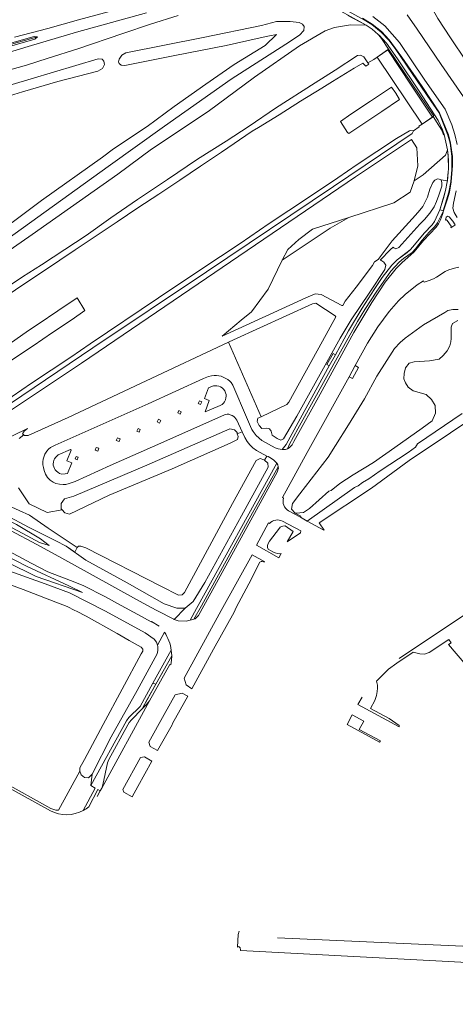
# Model space of a CAD drawing. Header units: metres. Extents: x 209813 to 223847, y 571801 to 587119.
# Tile 400 of 656: x 221076 to 221261, y 577635 to 578054. Entities that reach past the tile are written whole.
import ezdxf

# ---------------------------------------------------------------- set-up
doc = ezdxf.new("R2010")
doc.units = ezdxf.units.M
for name, color, linetype, lineweight in [('B-RO-GR-BEPLANTING_CULTUUR_HEESTERS-GV', 8, 'Continuous', 0), ('B-RO-GR-GRAS-GV', 8, 'Continuous', 0), ('B-RO-GR-GROENVOORZIENING-GV', 8, 'Continuous', 0), ('B-RO-GW-TALUD_KRUIN-G', 8, 'Continuous', 0), ('B-RO-OG-TERREIN_CULTUURSCHEIDING-GV', 8, 'Continuous', 0), ('B-RO-OG-WEG-GV', 8, 'Continuous', 0), ('B-RO-VH-ONVERHARD-GV', 8, 'Continuous', 0), ('B-RO-VH-VERHARDING_HALFVERHARDING_GRIND-GV', 8, 'Continuous', 0), ('B-RO-VH-VERHARDING_OPEN-GV', 8, 'Continuous', 0), ('B-RO-VH-VERHARDING_TEGEL-GV', 8, 'Continuous', 0)]:
    doc.layers.add(name, color=color, linetype=linetype, lineweight=lineweight)

msp = doc.modelspace()

# ---------------------------------------------------------------- linework, layer by layer
at = {"layer": 'B-RO-GR-BEPLANTING_CULTUUR_HEESTERS-GV', "flags": 128}
msp.add_lwpolyline([(221264.328, 577886.421), (221245.289, 577873.448), (221244.405, 577872.016), (221241.33, 577869.783), (221229.367, 577861.991), (221224.65, 577858.579), (221221.87, 577857.105), (221220.101, 577855.63), (221218.498, 577854.878), (221198.376, 577840.693), (221205.441, 577836.766), (221205.584, 577836.86), (221203.521, 577839.956), (221225.672, 577854.728), (221241.714, 577866.45), (221294.046, 577901.457)], dxfattribs=at)
at = {"layer": 'B-RO-GR-GRAS-GV', "flags": 128}
for points in [[(221083.845, 578046.368), (221082.326, 578046.524), (221051.888, 578037.97), (221023.199, 578030.43), (221014.859, 578028.266), (221006.432, 578026.559), (220999.446, 578024.63), (220988.377, 578022.335), (220980.241, 578020.49), (220971.945, 578018.145), (220962.533, 578015.606), (220947.569, 578010.964), (220939.553, 578008.44), (220930.932, 578005.304), (220922.575, 578002.287), (220923.054, 578001.62), (220931.045, 578004.542), (220939.707, 578007.628), (220947.774, 578010.342), (220962.673, 578014.905), (220972.107, 578017.662), (220980.331, 578019.918)], [(220923.416, 578001.116), (220931.258, 578004.038), (220939.925, 578007.059), (220947.96, 578009.666), (220962.696, 578014.29), (220972.154, 578017.105), (220980.363, 578019.35), (220988.6, 578021.405), (220999.546, 578023.757), (221006.763, 578025.245), (221015.059, 578026.859), (221023.753, 578029.103), (221052.043, 578036.63), (221082.685, 578045.394), (221083.845, 578046.368), (221052.015, 578037.462), (221023.483, 578029.816), (221014.988, 578027.617), (221006.631, 578025.887), (220999.551, 578024.228), (220988.528, 578021.922), (220980.331, 578019.918)], [(221187.812, 577951.537), (221181.797, 577939.153), (221174.744, 577929.528), (221170.392, 577926.062), (221162.206, 577919.167), (221197.771, 577935.59), (221201.81, 577937.174), (221204.325, 577936.893), (221213.092, 577932.212), (221213.513, 577932.321), (221214.609, 577934.087), (221219.289, 577939.991), (221226.233, 577949.272), (221227.086, 577950.756), (221228.526, 577951.772), (221234.595, 577959.719), (221244.435, 577970.654), (221246.329, 577972.718), (221247.557, 577974.354), (221249.536, 577978.309), (221250.56, 577981.752), (221251.845, 577984.45), (221252.667, 577985.509), (221253.739, 577986.068), (221254.54, 577986), (221255.312, 577985.581), (221257.997, 577985.178), (221258.355, 577988.861), (221258.366, 577989.388), (221258.412, 577989.885), (221258.326, 577996.058), (221258.081, 577998.373), (221257.245, 577996.173), (221247.759, 577987.748), (221243.893, 577985.17), (221242.229, 577980.476), (221235.271, 577975.886), (221216.172, 577969.585)], [(221032.174, 577849.737), (221041.903, 577850.028), (221050.114, 577849.344), (221057.378, 577848.014), (221070.512, 577843.17), (221079.981, 577838.122), (221091.623, 577832.245), (221095.953, 577830.01), (221099.632, 577827.431), (221100.71, 577829.464), (221088.318, 577837.669), (221080.361, 577843.257), (221071.589, 577847.192), (221062.511, 577850.755), (221052.913, 577852.572), (221044.012, 577853.772), (221029.873, 577852.939)], [(221068.63, 577730.157), (221089.473, 577718.568), (221091.641, 577717.803), (221092.661, 577717.803), (221101.759, 577734.398), (221101.838, 577735.884), (221103.797, 577739.446), (221111.765, 577754.209), (221127.849, 577784.222), (221128.563, 577785.476), (221128.593, 577786.227), (221127.873, 577787.109), (221122.69, 577789.913), (221117.694, 577792.898), (221104.406, 577800.27), (221100.322, 577802.398), (221099.695, 577802.641), (221096.439, 577804.333), (221091.556, 577806.286), (221077.704, 577811.566), (221067.174, 577815.478)]]:
    msp.add_lwpolyline(points, dxfattribs=at)
for points in [[(221187.812, 577951.537), (221208.153, 577965.077), (221216.172, 577969.585), (221200.645, 577964.698), (221194.849, 577960.334), (221190.158, 577956.073)], [(221178.869, 577885.026), (221189.805, 577890.135), (221190.593, 577891.126), (221204.867, 577917.054), (221210.522, 577927.493), (221210.233, 577927.91), (221202.146, 577933.32), (221200.716, 577933), (221167.093, 577917.726), (221164.965, 577916.728)], [(221088.737, 577830.236), (221085.006, 577833.129), (221074.91, 577839.222), (221067.279, 577842.876), (221059.539, 577845.536), (221046.46, 577848.304), (221034.98, 577848.656), (221033.023, 577848.554), (221034.209, 577846.904), (221035.419, 577847.001), (221041.698, 577846.894), (221050.109, 577845.938), (221058.714, 577843.772), (221068.191, 577840.287), (221077.527, 577835.363), (221084.677, 577831.566)], [(221102.924, 577810.288), (221097.176, 577813.236), (221079.442, 577821.311), (221065.549, 577828.519), (221055.563, 577832.259), (221046.456, 577834.303), (221043.18, 577834.417), (221045.766, 577830.817), (221049.773, 577830.091), (221059.308, 577827.562), (221070.845, 577823.235), (221083.164, 577817.088)]]:
    msp.add_lwpolyline(points, close=True, dxfattribs=at)
at = {"layer": 'B-RO-GR-GROENVOORZIENING-GV', "flags": 128}
for points in [[(221143.534, 578055.517), (221131.823, 578051.755), (221120.047, 578047.89), (221100.947, 578041.291), (221088.295, 578037.306), (221079.091, 578034.43), (221069.439, 578031.695), (221060.059, 578028.897), (221048.823, 578025.454), (221037.983, 578022.259), (221021.967, 578017.58), (221011.369, 578014.325), (221000.622, 578011.478), (220989.234, 578008.14), (220979.674, 578004.746), (220969.872, 578001.705), (220947.196, 577994.524), (220935.217, 577990.808), (220931.735, 577989.537)], [(221064.857, 578037.819), (221079.795, 578042.322), (221100.389, 578048.422), (221130.156, 578056.565)], [(221114.346, 578057.106), (221101.263, 578053.627), (221088.181, 578049.879), (221073.971, 578046.276)], [(221223.523, 578051.351), (221215.716, 578055.53)], [(221060.022, 577957.949), (221085.48, 577976.912), (221111.4, 577995.348), (221116.087, 577998.752), (221130.336, 578008.344), (221141.874, 578016.786), (221155.266, 578026.36), (221167.411, 578034.633), (221180.491, 578042.738), (221185.392, 578047.326), (221182.322, 578046.849), (221178.383, 578045.933), (221164.025, 578042.751), (221142.137, 578038.492), (221120.92, 578034.231), (221119.363, 578034.371), (221118.461, 578035.019), (221118.146, 578035.766), (221118.566, 578036.944), (221119.593, 578038.643), (221121.269, 578039.592), (221154.205, 578046.171), (221178.922, 578051.254), (221185.341, 578052.96), (221191.228, 578052.964), (221195.053, 578052.485), (221196.457, 578051.84), (221197.065, 578050.818), (221196.993, 578049.034), (221195.208, 578047.114), (221189.403, 578043.245), (221166.034, 578028.368), (221137.834, 578008.434), (221113.754, 577991.32), (221067.037, 577957.787)], [(221066.809, 577937.315), (221077.417, 577944.437), (221085.482, 577949.563), (221095.461, 577956.075), (221104.418, 577962.068), (221115.008, 577969.542), (221126.267, 577977.264), (221139.111, 577985.727), (221151.82, 577994.428), (221163.975, 578002.074), (221173.782, 578008.484), (221184.932, 578016.053), (221201.77, 578026.884), (221210.313, 578032.231), (221219.784, 578038.506), (221221.035, 578038.634), (221222.451, 578037.906), (221224.211, 578035.355), (221226.697, 578036.843), (221233.028, 578041.108), (221229.969, 578045.729), (221228.884, 578047.117), (221228.566, 578047.444), (221225.961, 578049.683), (221223.523, 578051.351), (221216.767, 578051.44), (221210.079, 578050.415), (221206.027, 578048.988), (221195.11, 578042.599), (221176.07, 578029.267), (221156.274, 578014.702), (221132.275, 577998.701), (221117.875, 577988.002), (221081.507, 577962.383), (221066.972, 577952.313)], [(221051.888, 578037.97), (221082.326, 578046.524), (221083.845, 578046.368), (221082.685, 578045.394), (221052.043, 578036.63)], [(221065.871, 577933.31), (221078.39, 577941.572), (221086.702, 577947.132), (221099.804, 577955.888), (221108.662, 577961.824), (221117.584, 577967.767), (221126.434, 577973.693), (221135.331, 577979.593), (221144.261, 577985.534), (221153.101, 577991.424), (221161.945, 577997.403), (221175.09, 578006.273), (221177.784, 578007.825), (221186.503, 578013.335), (221195.526, 578019.004), (221204.701, 578024.626), (221209.156, 578027.446), (221218.327, 578033.078), (221222.039, 578035.239), (221223.374, 578034.011), (221224.548, 578034.752), (221224.211, 578035.355)], [(221040.297, 577866.482), (221102.481, 577907.771), (221218.961, 577986.961), (221242.703, 578002.723), (221245.052, 577999.223), (221245.496, 577991.619), (221243.893, 577985.17), (221247.759, 577987.748), (221257.245, 577996.173), (221258.081, 577998.373), (221256.596, 578004.846), (221256.374, 578004.762), (221255.564, 578006.694), (221253.434, 578010.358), (221251.996, 578012.571), (221247.249, 578009.37), (221245.823, 578008.4), (221245.972, 578008.178), (221243.532, 578006.537), (221243.082, 578005.281), (221209.625, 577982.816), (221155.609, 577946.499), (221107.327, 577914.237), (221027.084, 577860.218)], [(221243.532, 578006.537), (221242.15, 578006.625), (221241.915, 578006.518), (221236.304, 578003.22), (221227.975, 577997.684), (221219.67, 577992.122), (221211.383, 577986.524), (221198.899, 577978.21), (221190.61, 577972.615), (221182.303, 577967.049), (221169.864, 577958.666), (221161.549, 577953.11), (221153.232, 577947.557), (221135.274, 577935.467), (221106.225, 577915.944), (221097.939, 577910.346), (221089.632, 577904.779), (221081.308, 577899.237), (221068.877, 577890.842), (221060.578, 577885.263), (221052.27, 577879.697), (221039.809, 577871.349), (221024.183, 577860.859)], [(221072.383, 577836.696), (221083.55, 577830.687), (221094.085, 577824.912), (221106.215, 577818.336), (221116.674, 577812.448), (221127.175, 577806.637), (221134.179, 577802.771), (221134.733, 577802.543), (221141.682, 577798.951), (221141.887, 577798.888), (221146.577, 577803.733), (221143.021, 577803.647), (221137.659, 577805.484), (221121.925, 577814.442), (221104.377, 577824.104), (221095.953, 577830.01), (221091.623, 577832.245), (221079.981, 577838.122), (221070.512, 577843.17)], [(221135.556, 577796.036), (221132.217, 577798.018), (221132.139, 577797.878), (221126.453, 577801.055), (221119.414, 577804.855), (221112.396, 577808.697), (221103.445, 577813.165), (221099.707, 577814.657), (221095.928, 577816.075), (221088.188, 577819.13), (221084.641, 577820.998), (221081.049, 577822.793), (221069.738, 577828.943), (221067.911, 577829.782), (221066.134, 577830.768), (221064.248, 577831.435), (221060.537, 577832.945), (221058.685, 577833.711), (221055.268, 577834.762), (221053.342, 577835.323), (221047.441, 577836.415), (221042.477, 577836.964), (221041.324, 577837.001), (221043.18, 577834.417)], [(221074.91, 577839.222), (221085.006, 577833.129), (221088.737, 577830.236), (221084.677, 577831.566), (221077.527, 577835.363), (221068.191, 577840.287)], [(221043.18, 577834.417), (221046.456, 577834.303), (221055.563, 577832.259), (221065.549, 577828.519), (221079.442, 577821.311), (221097.176, 577813.236), (221102.924, 577810.288), (221083.164, 577817.088), (221070.845, 577823.235), (221059.308, 577827.562), (221049.773, 577830.091), (221045.766, 577830.817), (221050.355, 577824.429), (221060.934, 577822.87), (221071.655, 577819.575), (221087.038, 577814.053), (221097.403, 577810.222), (221112.634, 577802.354), (221129.517, 577793.162), (221133.321, 577790.548), (221134.327, 577789.166), (221134.726, 577787.969), (221137.708, 577793.47)]]:
    msp.add_lwpolyline(points, dxfattribs=at)
for points in [[(221029.579, 578012.686), (221031.458, 578013.863), (221081.145, 578028.529), (221109.626, 578037.085), (221111.211, 578036.939), (221112.051, 578036.074), (221112.25, 578034.65), (221111.458, 578032.968), (221109.455, 578031.849), (221092.482, 578027.39), (221077.423, 578023.102), (221062.569, 578018.514), (221049.411, 578014.685), (221040.721, 578011.697), (221032.736, 578008.379), (221030.83, 578008.058), (221029.508, 578008.736), (221028.976, 578009.818), (221028.768, 578011.162)], [(221237.668, 578019.799), (221236.035, 578022.52), (221234.282, 578024.98), (221225.303, 578019.074), (221216.998, 578013.507), (221212.497, 578010.419), (221215.533, 578005.744), (221216.159, 578005.268), (221230.121, 578014.711)], [(221016.607, 577871.404), (221027.881, 577878.995), (221036.237, 577884.488), (221044.512, 577890.103), (221056.974, 577898.451), (221065.288, 577904.008), (221073.57, 577909.613), (221081.88, 577915.176), (221090.167, 577920.773), (221098.483, 577926.326), (221103.931, 577930.115), (221100.712, 577935.519), (221092.401, 577929.985), (221084.143, 577924.346), (221079.905, 577921.688), (221071.742, 577915.907), (221063.436, 577910.337), (221055.081, 577904.841), (221046.842, 577899.173), (221038.558, 577893.572), (221030.334, 577887.883), (221021.92, 577882.473), (221013.596, 577876.931), (221012.951, 577876.493)]]:
    msp.add_lwpolyline(points, close=True, dxfattribs=at)
at = {"layer": 'B-RO-GW-TALUD_KRUIN-G', "flags": 128}
for points in [[(221083.845, 578046.368), (221082.326, 578046.524), (221051.888, 578037.97), (221023.199, 578030.43), (221014.859, 578028.266), (221006.432, 578026.559), (220999.446, 578024.63), (220988.377, 578022.335), (220980.241, 578020.49), (220971.945, 578018.145), (220962.533, 578015.606), (220947.569, 578010.964), (220939.553, 578008.44), (220930.932, 578005.304), (220922.575, 578002.287)], [(220923.416, 578001.116), (220931.258, 578004.038), (220939.925, 578007.059), (220947.96, 578009.666), (220962.696, 578014.29), (220972.154, 578017.105), (220980.363, 578019.35), (220988.6, 578021.405), (220999.546, 578023.757), (221006.763, 578025.245), (221015.059, 578026.859), (221023.753, 578029.103), (221052.043, 578036.63), (221082.685, 578045.394), (221083.845, 578046.368)], [(221066.809, 577937.315), (221077.417, 577944.437), (221085.482, 577949.563), (221095.461, 577956.075), (221104.418, 577962.068), (221115.008, 577969.542), (221126.267, 577977.264), (221139.111, 577985.727), (221151.82, 577994.428), (221163.975, 578002.074), (221173.782, 578008.484), (221184.932, 578016.053), (221201.77, 578026.884), (221210.313, 578032.231), (221219.784, 578038.506), (221221.035, 578038.634), (221222.451, 578037.906), (221224.211, 578035.355), (221226.697, 578036.843), (221228.157, 578037.83)], [(221228.157, 578037.83), (221247.249, 578009.37)], [(221247.249, 578009.37), (221245.823, 578008.4), (221245.972, 578008.178), (221243.532, 578006.537), (221243.082, 578005.281), (221209.625, 577982.816), (221155.609, 577946.499), (221107.327, 577914.237), (221027.084, 577860.218), (221025.425, 577859.13)], [(221032.174, 577849.737), (221041.903, 577850.028), (221050.114, 577849.344), (221057.378, 577848.014), (221070.512, 577843.17), (221079.981, 577838.122), (221091.623, 577832.245), (221095.953, 577830.01), (221099.632, 577827.431)], [(221088.737, 577830.236), (221085.006, 577833.129), (221074.91, 577839.222), (221067.279, 577842.876), (221059.539, 577845.536), (221046.46, 577848.304), (221034.98, 577848.656), (221033.023, 577848.554)], [(221102.924, 577810.288), (221097.176, 577813.236), (221079.442, 577821.311), (221065.549, 577828.519), (221055.563, 577832.259), (221046.456, 577834.303), (221043.18, 577834.417)]]:
    msp.add_lwpolyline(points, dxfattribs=at)
at = {"layer": 'B-RO-OG-TERREIN_CULTUURSCHEIDING-GV', "flags": 128}
for points in [[(221232.442, 578100.128), (221237.093, 578092.318), (221243.273, 578079.243), (221245.897, 578071.289), (221249.363, 578062.392), (221253.919, 578054.223), (221259.364, 578046.044)], [(221226.315, 578055.009), (221231.367, 578051.063), (221237.612, 578044.036), (221248.135, 578028.45), (221253.342, 578020.909), (221257.055, 578015.705), (221259.915, 578009.031), (221261.223, 578004.911), (221262.161, 578000.673)], [(221264.904, 578020.936), (221255.411, 578034.651), (221245.18, 578049.676), (221240.888, 578055.806)], [(221259.364, 578046.044), (221272.609, 578026.149)], [(221261.719, 577980.957), (221260.569, 577975.727), (221260.312, 577973.652), (221260.916, 577971.803), (221262.111, 577969.714)], [(221262.37, 577925.884), (221260.21, 577924.63), (221259.655, 577923.113), (221259.625, 577918.235), (221259.479, 577916.806), (221259.035, 577915.129), (221257.832, 577912.99), (221256.237, 577911.02), (221254.439, 577909.484), (221250.331, 577908.735), (221243.844, 577908.293), (221241.78, 577907.704), (221240.227, 577905.846), (221239.638, 577903.416), (221239.49, 577901.133), (221240.153, 577899.365), (221241.333, 577897.524), (221243.471, 577895.978), (221248.925, 577894.431), (221251.284, 577892.369), (221252.759, 577889.791), (221252.902, 577886.522), (221251.501, 577883.282), (221247.3, 577880.188), (221235.719, 577872.001), (221226.638, 577865.507), (221217.94, 577860.351), (221212.227, 577856.601), (221208.632, 577853.7), (221207.618, 577853.332), (221199.461, 577845.998), (221196.796, 577844.253), (221193.765, 577844.004), (221193.241, 577844.064), (221195.768, 577842.745), (221195.528, 577842.277), (221198.376, 577840.693), (221218.498, 577854.878), (221220.101, 577855.63), (221221.87, 577857.105), (221224.65, 577858.579), (221229.367, 577861.991), (221241.33, 577869.783), (221244.405, 577872.016), (221245.289, 577873.448), (221264.328, 577886.421)]]:
    msp.add_lwpolyline(points, dxfattribs=at)
msp.add_lwpolyline([(221137.625, 577758.478), (221131.126, 577746.713), (221131.644, 577744.918), (221134.82, 577743.28), (221140.973, 577754.133), (221141.198, 577754.693), (221147.688, 577766.314), (221145.333, 577767.536), (221142.231, 577766.808)], close=True, dxfattribs=at)
at = {"layer": 'B-RO-OG-WEG-GV', "flags": 128}
for points in [[(221215.764, 578057.273), (221224.393, 578052.593), (221225.903, 578051.591), (221229.793, 578048.453), (221233.104, 578045.035), (221235.734, 578041.506), (221243.025, 578030.837), (221250.95, 578019.24), (221254.498, 578014.047), (221258.242, 578004.69), (221259.145, 578001.183), (221259.901, 577995.563), (221259.816, 577988.569), (221259.441, 577984.786), (221258.63, 577980.438), (221256.795, 577974.382), (221256.148, 577972.483), (221256.362, 577972.413), (221257.923, 577977.091), (221258.849, 577980.387), (221259.664, 577984.754), (221260.184, 577991.8), (221260.126, 577995.58), (221259.366, 578001.226), (221258.456, 578004.76), (221254.709, 578014.126), (221247.292, 578025.285), (221238.611, 578037.696), (221233.275, 578045.182), (221229.948, 578048.617), (221226.036, 578051.773), (221221.964, 578054.275)], [(221170.742, 577878.598), (221168.456, 577883.556), (221167.692, 577884.695), (221167.244, 577885.085), (221166.503, 577885.522), (221165.734, 577885.861), (221165.139, 577886.042), (221164.358, 577886.06), (221163.296, 577885.776), (221137.5, 577874.315), (221114.712, 577864.272), (221099.818, 577857.555), (221097.245, 577856.595), (221095.868, 577856.285), (221094.678, 577856.22), (221093.071, 577856.362), (221091.593, 577856.709), (221090.396, 577857.176), (221089.151, 577858), (221088.075, 577859.203), (221087.178, 577860.601), (221086.594, 577862.219), (221086.27, 577863.383), (221086.085, 577864.504), (221086.058, 577865.786), (221086.246, 577866.966), (221086.967, 577869.128), (221087.689, 577870.333), (221088.505, 577871.274), (221089.254, 577871.888), (221091.279, 577872.938), (221130.76, 577890.559), (221154.411, 577901.199), (221156.533, 577902.033), (221157.724, 577902.36), (221158.882, 577902.513), (221159.873, 577902.529), (221160.904, 577902.4), (221161.901, 577902.174), (221163.007, 577901.733), (221163.882, 577901.292), (221164.727, 577900.789), (221165.515, 577900.145), (221166.124, 577899.487), (221166.807, 577898.35), (221172.623, 577884.85), (221174.336, 577880.803), (221174.922, 577879.637), (221175.497, 577878.68), (221176.766, 577876.971), (221179.123, 577874.88), (221184.774, 577871.783), (221186.034, 577871.331), (221187.787, 577871.048), (221189.47, 577873.258), (221205.53, 577902.586), (221207.781, 577906.644), (221206.818, 577907.176), (221209.428, 577911.904), (221210.411, 577911.361), (221216.004, 577921.484), (221221.743, 577931.069), (221226.918, 577939.081), (221230.325, 577944.099), (221234.402, 577949.369), (221236.702, 577951.668), (221240.857, 577954.826), (221242.152, 577955.878), (221243.36, 577957.172), (221248.09, 577963.01), (221251.56, 577966.54), (221252.575, 577967.955), (221254.75, 577972.965), (221256.339, 577977.914), (221257.253, 577981.105), (221257.962, 577984.821), (221257.997, 577985.178), (221255.312, 577985.581), (221255.679, 577984.385), (221255.565, 577982.947), (221254.395, 577979.091), (221253.416, 577976.428), (221252.312, 577974.181), (221250.482, 577971.529), (221248.26, 577968.815), (221246.272, 577966.82), (221237.412, 577956.838), (221236.134, 577956.36), (221235.298, 577956.731), (221234.931, 577957.053), (221233.775, 577956.111), (221229.426, 577951.588), (221229.708, 577951.53), (221230.984, 577950.698), (221231.782, 577949.461), (221231.444, 577947.569), (221224.983, 577937.992), (221217.147, 577926.194), (221212.428, 577918.426), (221193.977, 577885.303), (221188.274, 577875.659), (221187.238, 577875.034), (221185.58, 577875.753), (221183.469, 577877.214), (221183.089, 577878.877), (221182.459, 577879.894), (221181.192, 577880.155), (221179.129, 577880.007), (221177.957, 577881.289), (221177.208, 577882.988), (221177.44, 577884.358), (221178.869, 577885.026), (221164.965, 577916.728), (221129.958, 577900.312), (221096.878, 577884.674), (221079.878, 577876.977), (221078.188, 577877.068), (221078.002, 577877.261)], [(221262.855, 577948.56), (221260.964, 577948.183), (221258.554, 577947.403), (221257.115, 577946.744), (221253.357, 577944.365), (221252.112, 577943.61), (221250.21, 577942.834), (221248.079, 577942.169), (221247.874, 577942.76), (221245.165, 577941.059), (221240.086, 577936.916), (221237.15, 577934.182), (221233.214, 577929.767), (221228.381, 577923.201), (221224.09, 577916.26), (221218.836, 577906.709), (221220.284, 577905.911), (221217.674, 577901.184), (221216.239, 577901.975), (221198.407, 577869.755), (221187.907, 577850.702), (221188.325, 577850.472)], [(221190.502, 577845.071), (221195.528, 577842.277), (221195.768, 577842.745), (221193.241, 577844.064), (221191.716, 577845.725), (221192.153, 577848.204), (221195.324, 577852.281), (221207.32, 577867.896), (221210.496, 577872.735), (221215.95, 577881.546), (221222.71, 577892.648), (221228.038, 577902.288), (221235.504, 577913.944), (221237.941, 577916.514), (221240.102, 577918.403), (221247.844, 577924.114), (221256.885, 577929.299), (221258.114, 577930.124), (221260.346, 577930.607), (221262.616, 577930.498)], [(221076.029, 577875.727), (221078.002, 577877.261), (221077.468, 577877.813), (221078.188, 577878.881), (221079.497, 577880.023), (221042.809, 577862.135)], [(221181.201, 577868.324), (221176.797, 577870.649), (221175.353, 577871.839), (221174.058, 577873.139), (221172.916, 577874.514), (221171.861, 577876.173), (221170.742, 577878.598), (221168.718, 577877.764), (221169.004, 577876.594), (221168.859, 577875.308), (221165.661, 577873.752), (221141.052, 577862.917), (221114.282, 577851.743), (221097.373, 577843.652), (221095.444, 577844.244), (221094.24, 577845.519), (221087.922, 577844.296), (221080.277, 577847.977), (221075.746, 577854.773)], [(221094.24, 577845.519), (221093.837, 577845.946), (221093.855, 577848.216), (221095.319, 577850.102), (221099.291, 577851.269), (221130.187, 577864.432), (221156.426, 577875.933), (221165.591, 577879.917), (221167.569, 577879.501), (221168.595, 577878.267), (221168.718, 577877.764)], [(221050.483, 577852.9), (221062.511, 577850.755), (221071.589, 577847.192), (221080.361, 577843.257), (221088.318, 577837.669), (221100.71, 577829.464), (221101.256, 577830.063), (221102.235, 577830.074), (221104.358, 577829.337), (221136.439, 577812.816), (221143.768, 577809.145), (221145.249, 577809.326), (221146.207, 577810.312), (221166.67, 577848.116), (221176.767, 577866.413), (221178.376, 577867.255), (221179.985, 577866.687), (221180.21, 577866.507)], [(221182.387, 577839.645), (221181.948, 577839.891), (221176.891, 577830.463), (221186.383, 577825.022)], [(221186.383, 577825.022), (221187.304, 577826.914), (221186.588, 577826.794), (221185.753, 577826.848), (221184.772, 577827.157), (221183.755, 577827.616), (221182.796, 577828.158), (221181.823, 577828.807), (221181.497, 577829.433), (221181.494, 577830.105), (221181.705, 577830.816), (221182.436, 577832.179), (221186.64, 577837.714), (221186.984, 577838.099), (221187.149, 577838.227), (221187.991, 577838.51), (221188.837, 577838.661), (221189.109, 577838.644), (221192.402, 577836.302), (221189.867, 577831.854), (221195.53, 577835.626), (221195.696, 577836.468), (221187.985, 577840.583)], [(220710.419, 577631.092), (220731.518, 577645.016), (220815.242, 577700.787), (220858.437, 577729.653), (220877.645, 577742.22), (220889.199, 577749.5), (220906.862, 577760.379), (220922.514, 577769.549), (220947.105, 577783.19), (220967.426, 577793.762), (220985.284, 577802.565), (221004.533, 577811.966), (221006.151, 577807.969), (221009.692, 577797.444), (221029.959, 577751.303), (221030.641, 577750.034), (221031.625, 577748.949), (221033.072, 577748.535), (221089.333, 577717.529)], [(221137.708, 577793.47), (221134.726, 577787.969), (221134.917, 577787.398), (221134.905, 577785.662), (221134.693, 577784.276), (221126.126, 577768.692), (221115.085, 577748.961), (221107.088, 577733.162), (221106.392, 577728.34), (221121.583, 577755.829), (221122.661, 577757.222), (221127.368, 577761.974), (221132.867, 577771.878)], [(221132.867, 577771.878), (221140.658, 577785.807)], [(221107.088, 577733.162), (221105.506, 577731.605), (221103.77, 577731.717), (221102.398, 577732.864), (221101.759, 577734.398), (221092.661, 577717.803), (221091.641, 577717.803), (221089.473, 577718.568), (221068.63, 577730.157)], [(221103.229, 577717.756), (221108.355, 577727.259), (221106.392, 577728.34)], [(221109.154, 577723.685), (221110.457, 577726.101), (221109.494, 577726.632), (221105.557, 577719.333)], [(221169.503, 577666.509), (221169.055, 577665.098), (221168.732, 577659.599)], [(221376.731, 577655.624), (221368.693, 577655.964), (221368.629, 577655.347), (221185.747, 577663.69)], [(221168.732, 577659.599), (221169.134, 577659.918), (221169.517, 577659.865), (221169.866, 577659.36), (221170.092, 577658.557), (221170.102, 577658.237), (221373.488, 577647.483)]]:
    msp.add_lwpolyline(points, dxfattribs=at)
for points in [[(221191.979, 577873.049), (221192.753, 577874.485), (221203.961, 577894.561), (221218.302, 577920.776), (221225.943, 577933.509), (221231.526, 577942.222), (221236.184, 577947.939), (221238.591, 577950.413), (221243.941, 577955.015), (221247.843, 577959.825), (221253.181, 577965.578), (221254.239, 577966.965), (221255.066, 577968.64), (221255.947, 577970.987), (221256.362, 577972.413), (221253.781, 577967.389), (221252.6, 577965.817), (221250.265, 577963.412), (221247.252, 577960.066), (221244.461, 577956.385), (221242.995, 577954.796), (221239.306, 577952.185), (221237.514, 577950.711), (221233.947, 577946.793), (221227.993, 577938.344), (221222.921, 577930.593), (221219.847, 577925.417), (221212.527, 577912.534), (221194.457, 577879.83), (221190.762, 577873.023), (221190.063, 577871.414), (221190.738, 577871.86), (221191.281, 577872.318)], [(221185.504, 577865.279), (221184.99, 577865.85), (221184.207, 577866.519), (221183.223, 577867.204), (221181.775, 577868.049), (221181.201, 577868.324), (221180.21, 577866.507), (221181.658, 577865.347), (221181.841, 577863.549), (221170.445, 577842.865), (221154.95, 577814.631), (221149.964, 577806.488), (221146.577, 577803.733), (221141.887, 577798.888), (221143.64, 577798.35), (221146.946, 577798.22), (221148.689, 577798.628), (221151.367, 577803.595)], [(221186.135, 577863.708), (221173.799, 577841.642), (221153.472, 577804.604), (221150.263, 577798.997), (221150.742, 577799.11), (221152.151, 577800.556), (221159.045, 577812.93), (221185.73, 577861.688), (221185.995, 577862.415), (221186.152, 577863.087)], [(221149.408, 577769.435), (221158.652, 577786.203), (221167.37, 577801.95), (221168.195, 577803.973), (221173.543, 577814.056), (221178.312, 577823.154), (221178.805, 577823.484), (221179.286, 577823.523), (221179.891, 577823.392), (221180.389, 577823.368), (221175.033, 577826.394), (221161.918, 577802.74), (221146.184, 577773.944), (221146.993, 577771.068)], [(221128.244, 577760.87), (221130.056, 577762.699), (221131.412, 577764.36), (221140, 577779.714), (221140.388, 577779.574), (221140.723, 577781.637), (221140.815, 577783.425), (221130.449, 577764.893)], [(221120.062, 577726.685), (221120.479, 577725.578), (221124.068, 577723.573), (221126.421, 577727.88), (221132.378, 577738.66), (221129.229, 577740.519), (221127.562, 577740.261)]]:
    msp.add_lwpolyline(points, close=True, dxfattribs=at)
at = {"layer": 'B-RO-OG-WEG-GV'}
for points in [[(221188.325, 577850.472, 0.3517019), (221190.502, 577845.071)], [(221187.985, 577840.583, 0.3551528), (221182.387, 577839.645)], [(221140.658, 577785.807, 0.1181526), (221137.708, 577793.47)], [(221089.333, 577717.529, 0.2470494), (221103.229, 577717.756)]]:
    msp.add_lwpolyline(points, format="xyb", dxfattribs=at)
at = {"layer": 'B-RO-VH-ONVERHARD-GV', "flags": 128}
for points in [[(221153.626, 577891.283), (221152.663, 577891.763), (221152.109, 577890.652), (221153.073, 577890.172)], [(221143.368, 577886.702), (221144.385, 577886.169), (221144.903, 577887.158), (221143.886, 577887.691)], [(221135.17, 577883.93), (221134.614, 577882.778), (221135.687, 577882.259), (221136.244, 577883.412)], [(221127.461, 577879.59), (221126.528, 577880.035), (221125.978, 577878.882), (221126.946, 577878.42)], [(221118.776, 577875.634), (221117.74, 577876.069), (221117.254, 577874.913), (221118.432, 577874.417), (221118.918, 577875.574)], [(221108.783, 577871.924), (221108.357, 577870.872), (221109.444, 577870.431), (221109.927, 577871.625)], [(221099.736, 577867.131), (221100.678, 577866.727), (221101.112, 577867.769), (221100.181, 577868.169)]]:
    msp.add_lwpolyline(points, close=True, dxfattribs=at)
at = {"layer": 'B-RO-VH-VERHARDING_HALFVERHARDING_GRIND-GV', "flags": 128}
for points in [[(221269.155, 577803.386), (221237.519, 577782.299)], [(221221.713, 577765.856), (221219.996, 577762.745), (221237.434, 577753.273), (221237.434, 577753.841), (221233.3, 577756.871), (221225.347, 577761.098), (221227.16, 577764.51), (221227.899, 577766.539), (221228.189, 577768.32), (221228.315, 577769.718), (221228.248, 577770.938), (221227.923, 577772.634), (221228.044, 577772.86), (221232.991, 577777.719), (221236.445, 577780.37), (221243.414, 577784.937), (221246.216, 577784.209), (221248.311, 577784.092), (221250.259, 577784.872), (221258.634, 577790.36), (221259.559, 577789.02), (221258.475, 577788.271), (221265.829, 577779.544)]]:
    msp.add_lwpolyline(points, dxfattribs=at)
msp.add_lwpolyline([(221217.552, 577758.315), (221215.338, 577754.301), (221229.179, 577746.7), (221229.598, 577747.387), (221220.539, 577752.144), (221222.49, 577755.613)], close=True, dxfattribs=at)
at = {"layer": 'B-RO-VH-VERHARDING_OPEN-GV', "flags": 128}
for points in [[(221251.996, 578012.571), (221254.705, 578008.24), (221255.564, 578006.694), (221256.374, 578004.762), (221256.596, 578004.846), (221255.908, 578006.908), (221254.11, 578010.843), (221246.032, 578023.302), (221236.721, 578037.126), (221232.101, 578043.745), (221228.955, 578047.161), (221229.969, 578045.729), (221233.028, 578041.108), (221243.095, 578026.271), (221252.226, 578012.71)], [(221228.157, 578037.83), (221247.249, 578009.37), (221251.608, 578012.335), (221242.534, 578025.895), (221232.652, 578040.851)]]:
    msp.add_lwpolyline(points, close=True, dxfattribs=at)
at = {"layer": 'B-RO-VH-VERHARDING_TEGEL-GV', "flags": 128}
for points in [[(221212.69, 578057.327), (221220.867, 578052.839), (221223.523, 578051.351), (221225.961, 578049.683), (221228.566, 578047.444), (221228.955, 578047.161), (221232.101, 578043.745), (221236.721, 578037.126), (221246.032, 578023.302), (221254.11, 578010.843), (221255.908, 578006.908), (221256.596, 578004.846), (221258.081, 577998.373), (221258.397, 577994.215), (221258.412, 577989.885), (221258.366, 577989.388), (221258.355, 577988.861), (221257.962, 577984.821), (221257.253, 577981.105), (221255.359, 577974.729), (221254.75, 577972.965)], [(221256.148, 577972.483), (221257.708, 577977.157), (221258.63, 577980.438), (221259.441, 577984.786), (221259.959, 577991.803), (221259.901, 577995.563), (221259.145, 578001.183), (221258.242, 578004.69), (221254.498, 578014.047), (221247.044, 578025.116), (221243.025, 578030.837), (221235.734, 578041.506), (221233.104, 578045.035), (221229.793, 578048.453), (221225.903, 578051.591), (221221.855, 578054.078)], [(221207.781, 577906.644), (221205.53, 577902.586), (221189.47, 577873.258), (221187.787, 577871.048), (221188.45, 577871.066), (221189.194, 577871.146), (221190.063, 577871.414), (221190.762, 577873.023), (221194.457, 577879.83), (221212.527, 577912.534), (221219.847, 577925.417), (221222.921, 577930.593), (221227.993, 577938.344), (221233.947, 577946.793), (221237.514, 577950.711), (221239.306, 577952.185), (221242.995, 577954.796), (221244.461, 577956.385), (221247.252, 577960.066), (221250.265, 577963.412), (221252.6, 577965.817), (221253.781, 577967.389), (221256.362, 577972.413), (221254.75, 577972.965), (221252.575, 577967.955), (221251.56, 577966.54), (221248.09, 577963.01), (221243.36, 577957.172), (221242.152, 577955.878), (221238.506, 577953.088), (221236.702, 577951.668), (221234.402, 577949.369), (221230.325, 577944.099), (221226.918, 577939.081), (221221.743, 577931.069), (221216.004, 577921.484), (221210.411, 577911.361)], [(221134.052, 577771.333), (221140.815, 577783.425), (221140.658, 577785.807), (221132.867, 577771.878)], [(221122.218, 577754.084), (221122.757, 577755.059), (221123.719, 577756.3), (221128.244, 577760.87), (221134.052, 577771.333), (221132.867, 577771.878), (221127.368, 577761.974), (221122.661, 577757.222), (221121.583, 577755.829), (221106.392, 577728.34), (221108.355, 577727.259), (221103.229, 577717.756)], [(221111.6, 577728.661), (221111.066, 577727.229), (221131.412, 577764.36), (221130.056, 577762.699), (221128.244, 577760.87)], [(221111.6, 577728.661), (221113.573, 577737.932), (221114.113, 577739.417), (221122.218, 577754.084)], [(221105.557, 577719.333), (221109.494, 577726.632), (221110.457, 577726.101), (221111.066, 577727.229)]]:
    msp.add_lwpolyline(points, dxfattribs=at)
for points in [[(221259.436, 577965.225), (221261.176, 577966.344), (221261.299, 577966.591), (221260.305, 577968.1), (221258.788, 577969.97), (221258.447, 577970.095), (221258.091, 577970.147), (221257.846, 577970.04), (221257.53, 577969.834), (221257.224, 577968.565), (221257.64, 577968.685), (221257.935, 577968.445), (221259.613, 577965.92), (221259.614, 577965.508)], [(221210.411, 577911.361), (221209.428, 577911.904), (221206.818, 577907.176), (221207.781, 577906.644)], [(221218.836, 577906.709), (221216.239, 577901.975), (221217.674, 577901.184), (221220.284, 577905.911)], [(221156.526, 577897.263), (221154.708, 577892.805), (221156.724, 577891.897), (221155.02, 577887.032), (221161.357, 577889.78), (221162.227, 577890.237), (221162.882, 577890.83), (221163.25, 577891.386), (221163.652, 577892.242), (221163.887, 577893.012), (221163.95, 577893.737), (221163.905, 577894.461), (221163.664, 577895.217), (221163.34, 577895.968), (221162.861, 577896.679), (221162.224, 577897.304), (221161.495, 577897.712), (221160.875, 577897.971), (221159.941, 577898.16), (221159.125, 577898.196), (221158.524, 577898.077), (221157.472, 577897.728)], [(221097.786, 577871.061), (221092.607, 577868.754), (221091.578, 577867.87), (221091.071, 577867.167), (221090.786, 577866.544), (221090.524, 577865.749), (221090.465, 577865.048), (221090.513, 577864.406), (221090.977, 577863.068), (221091.313, 577862.406), (221091.795, 577861.893), (221092.402, 577861.387), (221093.167, 577860.958), (221094.095, 577860.671), (221095.617, 577860.695), (221096.533, 577860.958), (221098.358, 577865.478), (221096.327, 577866.231), (221098.063, 577870.763)], [(221186.135, 577863.708), (221185.899, 577864.605), (221185.504, 577865.279), (221151.367, 577803.595), (221148.689, 577798.628), (221150.263, 577798.997), (221153.472, 577804.604), (221173.799, 577841.642)]]:
    msp.add_lwpolyline(points, close=True, dxfattribs=at)
at = {"layer": 'B-RO-VH-VERHARDING_TEGEL-GV'}
msp.add_lwpolyline([(221103.229, 577717.756, 0.0474427), (221105.557, 577719.333)], format="xyb", dxfattribs=at)

doc.saveas('drawing.dxf')
